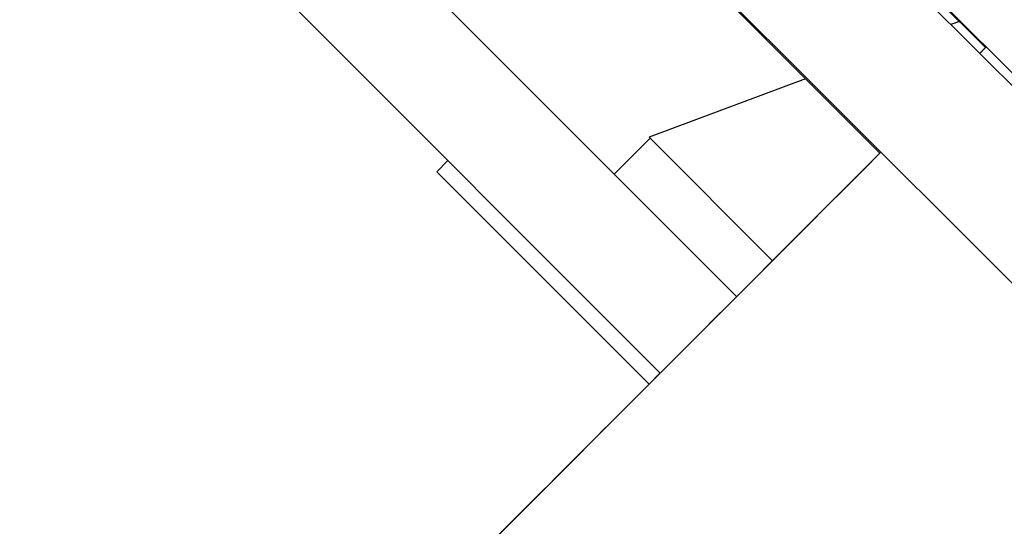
# Model space of a CAD drawing. Header units: inches. Extents: x 0 to 29700, y -16 to 21000.
# Tile 270 of 376: x 13886 to 14041, y 15493 to 15573. Entities that reach past the tile are written whole.
import ezdxf

# ---------------------------------------------------------------- set-up
doc = ezdxf.new("R2010")
doc.units = ezdxf.units.IN
doc.layers.add('1', color=7, linetype='Continuous', true_color=0xffffff)
doc.layers.add('254', color=7, linetype='Continuous', true_color=0xffffff)
doc.styles.add('latin_extended', font='simplex.shx')
doc.dimstyles.get("Standard").update_dxf_attribs({"dimtxt": 0.18, "dimasz": 0.18, "dimexe": 0.18, "dimexo": 0.0625, "dimgap": 0.09, "dimtad": 0, "dimtih": 1, "dimtoh": 1, "dimdec": 4, "dimzin": 0, "dimdsep": 46, "dimtxsty": 'Standard', "dimcen": 0.09, "dimadec": 0, "dimazin": 0, "dimtfac": 1, "dimtdec": 4, "dimtofl": 0, "dimtmove": 0, "dimatfit": 3, "dimfxl": 1, "dimtolj": 1, "dimtzin": 0, "dimarcsym": 0})

# ---------------------------------------------------------------- blocks, each defined once
blk = doc.blocks.new('_U4')
at = {"layer": '254', "color": 3, "linetype": 'Continuous', "lineweight": 13, "transparency": 16777216}
for p, q in [((13540.1, 16100.87), (13540.1, 18753.19)), ((16342.13, 14881.25), (16342.13, 18753.19)), ((13715.1, 18703.19), (16167.13, 18703.19))]:
    blk.add_line(p, q, dxfattribs=at)
at = {"layer": '254', "color": 3, "transparency": 16777216}
for points in [[(13715.1, 18732.36), (13715.1, 18674.02), (13540.1, 18703.19)], [(16167.13, 18674.02), (16167.13, 18732.36), (16342.13, 18703.19)]]:
    blk.add_solid(points, dxfattribs=at)
at = {"layer": 'Defpoints', "color": 0, "transparency": 16777216}
for p in [(16342.13, 18703.19), (13540.1, 16050.87), (16342.13, 14831.25)]:
    blk.add_point(p, dxfattribs=at)
at = {"layer": '254', "color": 2, "lineweight": 13, "transparency": 16777216, "insert": (14632.78, 18965.69), "char_height": 175, "attachment_point": 1, "style": 'latin_extended'}
blk.add_mtext('\\A1;2802', dxfattribs=at)

msp = doc.modelspace()

# ---------------------------------------------------------------- linework, layer by layer
at = {"layer": '1', "color": 2, "linetype": 'Continuous', "lineweight": 25}
for p, q in [((14154.433, 15452.088), (14003.923, 15602.598)), ((14037.878, 15568.418), (14003.823, 15602.473)), ((13998.701, 15529.24), (13940.539, 15587.402)), ((14021.261, 15551.801), (13987.206, 15585.856)), ((13987.407, 15585.939), (14010.197, 15563.166)), ((14025.748, 15578.729), (14155.548, 15449.028)), ((13986.68, 15517.219), (13928.518, 15575.381)), ((14033.766, 15572.529), (14032.444, 15572.036)), ((14009.566, 15563.497), (13984.946, 15554.309)), ((14010.197, 15563.166), (14143.03, 15430.436)), ((13985.086, 15554.168), (13979.429, 15548.511)), ((13984.946, 15554.309), (14004.361, 15534.894)), ((13953.267, 15550.633), (13951.499, 15548.865)), ((13951.499, 15548.865), (13984.919, 15515.445))]:
    msp.add_line(p, q, dxfattribs=at)
at = {"layer": '254', "color": 2, "linetype": 'Continuous', "lineweight": 25}
for p, q in [((14037.885, 15568.415), (14036.979, 15567.51)), ((14021.269, 15551.799), (13899.822, 15430.353))]:
    msp.add_line(p, q, dxfattribs=at)
for points in [[(14037.992, 15568.522), (14036.975, 15567.505)], [(14021.42, 15551.95), (13899.823, 15430.353)]]:
    msp.add_open_spline(points, degree=1, dxfattribs=at)

# ---------------------------------------------------------------- dimensions: what is measured, and where the dimension line sits
at = {"layer": '254', "color": 2, "linetype": 'Continuous', "lineweight": 13}
dim = msp.add_linear_dim(base=(16342.127, 18703.192), p1=(13540.095, 16050.87), p2=(16342.127, 14831.252), dimstyle='Standard', override={"dimscale": 50, "dimtxt": 3.5, "dimasz": 3.5, "dimexe": 1, "dimexo": 1, "dimgap": 1.75, "dimtad": 1, "dimtih": 1, "dimtoh": 0, "dimdec": 0, "dimlfac": 1, "dimzin": 8, "dimdsep": 46, "dimlunit": 2, "dimtxsty": 'latin_extended', "dimsah": 1, "dimse1": 0, "dimse2": 0, "dimsd1": 0, "dimsd2": 0, "dimclrd": 3, "dimclre": 3, "dimclrt": 2, "dimtol": 0, "dimtm": -0.1, "dimtfac": 0.714286, "dimtdec": 3, "dimtofl": 1, "dimtmove": 0, "dimtzin": 8, "dimlwd": 13, "dimlwe": 13}, dxfattribs=at)
dim.commit()
dim.dimension.update_dxf_attribs({"geometry": '_U4', "text_midpoint": (14941.111, 18703.192), "dimtype": 160})

doc.saveas('drawing.dxf')
